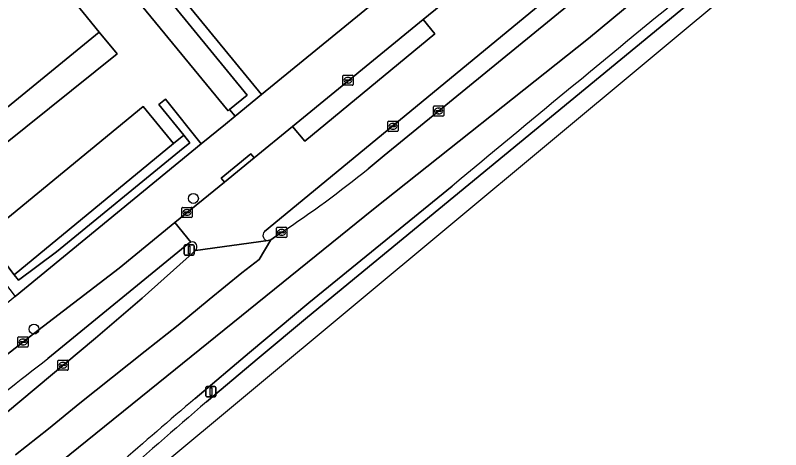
# Model space of a CAD drawing. Extents: x 162073 to 163043, y 381818 to 382561.
# Drawn here: x 162566.7 to 162641.9, y 381872.4 to 381915.1 of the extents above; entities that cross this region are included whole.
import ezdxf

# ---------------------------------------------------------------- set-up
doc = ezdxf.new("R2010")
doc.units = 0
for name, color, linetype in [('IMGEO_Berm_gesloten', 7, 'Continuous'), ('IMGEO_Berm_groen', 7, 'Continuous'), ('IMGEO_Boom', 7, 'Continuous'), ('IMGEO_Fietspad_open', 7, 'Continuous'), ('IMGEO_Groenvoorziening', 7, 'Continuous'), ('IMGEO_Kolk', 7, 'Continuous'), ('IMGEO_Lichtmast', 7, 'Continuous'), ('IMGEO_Pand', 7, 'Continuous'), ('IMGEO_Parkeervlak_open', 7, 'Continuous'), ('IMGEO_Rijbaan_lokaal_open', 7, 'Continuous'), ('IMGEO_Rijbaan_regionaal_gesloten', 7, 'Continuous'), ('IMGEO_Verkeersbordpaal', 7, 'Continuous'), ('IMGEO_Voetpad_open', 7, 'Continuous')]:
    doc.layers.add(name, color=color, linetype=linetype)

msp = doc.modelspace()

# ---------------------------------------------------------------- linework, layer by layer
at = {"layer": 'IMGEO_Berm_gesloten'}
for points in [[(162585.447, 381877.124), (162590.613, 381881.492), (162595.373, 381885.446), (162635.551, 381918.548), (162641.585, 381923.497), (162648.628, 381929.257), (162655.422, 381934.783), (162659.417, 381938.007), (162661.482, 381939.678), (162667.507, 381944.555), (162715.499, 381983.729)], [(162609.576, 381898.332), (162595.516, 381886.839), (162589.664, 381881.977), (162584.329, 381877.456)]]:
    msp.add_lwpolyline(points, dxfattribs=at)
for centre, radius, start, end in [((167033.423, 376567.715), 6927.186, 129.0651232, 129.6890786), ((163200.379, 381160.456), 944.328, 130.631029, 132.149238), ((163164.853, 381198.726), 893.131, 130.540656, 131.178345)]:
    msp.add_arc(centre, radius, start, end, dxfattribs=at)
at = {"layer": 'IMGEO_Berm_groen'}
for points in [[(162653.733, 381942.901), (162652.482, 381944.424), (162652.215, 381944.207), (162591.149, 381893.854)], [(162601.322, 381900.027), (162602.901, 381901.33), (162653.733, 381942.901)], [(162591.519, 381892.972), (162591.753, 381893.037), (162592.787, 381893.753)], [(162583.892, 381892.823), (162583.714, 381892.733), (162569.845, 381881.378)], [(162574.535, 381883.393), (162579.129, 381887.315), (162584.354, 381892.005)], [(162558.423, 381869.924), (162574.535, 381883.393)]]:
    msp.add_lwpolyline(points, dxfattribs=at)
for centre, radius, start, end in [((162530.153, 381987.902), 113.08, 303.63466, 309.00387), ((162591.503, 381893.484), 0.512, 133.781, 271.73521), ((162584.037, 381892.365), 0.48, 311.3594, 107.55545), ((162358.675, 382148.923), 340.842, 304.73515, 308.28362)]:
    msp.add_arc(centre, radius, start, end, dxfattribs=at)
at = {"layer": 'IMGEO_Boom'}
for centre in [(162584.154, 381897.116), (162568.49, 381884.266)]:
    msp.add_circle(centre, 0.489, dxfattribs=at)
at = {"layer": 'IMGEO_Fietspad_open'}
msp.add_lwpolyline([(162569.845, 381881.378), (162583.714, 381892.733), (162583.892, 381892.823), (162582.341, 381894.747), (162576.86, 381890.263), (162568.456, 381883.814), (162562.84, 381879.432), (162557.234, 381875.101), (162553.054, 381871.913)], dxfattribs=at)
msp.add_arc((162358.675, 382148.923), 340.842, 304.73515, 308.28362, dxfattribs=at)
at = {"layer": 'IMGEO_Groenvoorziening'}
for points in [[(162604.738, 381918.709), (162597.019, 381928.123), (162590.804, 381923.099), (162590.717, 381923.029), (162588.456, 381925.978), (162583.953, 381922.295), (162582.574, 381923.981), (162579.358, 381921.35), (162583.171, 381916.7), (162590.856, 381907.327)], [(162579.358, 381921.35), (162578.487, 381920.638), (162582.304, 381915.973), (162589.427, 381907.265), (162587.717, 381905.866), (162588.263, 381905.2), (162590.856, 381907.327), (162583.171, 381916.7)], [(162581.419, 381906.889), (162580.746, 381906.338), (162583.204, 381903.333), (162583.809, 381902.594), (162582.807, 381901.775), (162570.702, 381891.869), (162566.957, 381889.076), (162566.538, 381889.622), (162563.661, 381893.372), (162562.723, 381892.601), (162566.652, 381887.481), (162584.933, 381902.47)], [(162582.807, 381901.775), (162583.809, 381902.594), (162583.204, 381903.333), (162582.205, 381902.511), (162566.538, 381889.622), (162566.957, 381889.076), (162570.702, 381891.869)]]:
    msp.add_lwpolyline(points, close=True, dxfattribs=at)
at = {"layer": 'IMGEO_Kolk'}
for p, q in [((162598.846, 381908.314), (162598.846, 381909.166)), ((162598.921, 381909.24), (162599.773, 381909.24)), ((162599.847, 381909.166), (162599.847, 381908.314)), ((162599.105, 381908.734), (162599.105, 381908.746)), ((162599.543, 381908.697), (162599.145, 381908.697)), ((162599.148, 381908.783), (162599.546, 381908.783)), ((162599.357, 381908.46), (162599.332, 381908.46)), ((162599.334, 381909.02), (162599.359, 381909.02)), ((162599.589, 381908.746), (162599.589, 381908.734)), ((162599.773, 381908.24), (162598.921, 381908.24)), ((162607.754, 381905.284), (162607.754, 381906.136)), ((162607.829, 381906.21), (162608.681, 381906.21)), ((162608.755, 381906.136), (162608.755, 381905.284)), ((162608.013, 381905.704), (162608.013, 381905.716)), ((162608.451, 381905.667), (162608.053, 381905.667)), ((162608.056, 381905.753), (162608.454, 381905.753)), ((162608.265, 381905.43), (162608.24, 381905.43)), ((162608.242, 381905.99), (162608.267, 381905.99)), ((162608.497, 381905.716), (162608.497, 381905.704)), ((162603.274, 381903.786), (162603.274, 381904.638)), ((162603.349, 381904.712), (162604.201, 381904.712)), ((162604.275, 381904.638), (162604.275, 381903.786)), ((162608.681, 381905.21), (162607.829, 381905.21)), ((162603.533, 381904.206), (162603.533, 381904.218)), ((162603.971, 381904.169), (162603.573, 381904.169)), ((162603.576, 381904.255), (162603.974, 381904.255)), ((162603.785, 381903.932), (162603.76, 381903.932)), ((162603.762, 381904.492), (162603.787, 381904.492)), ((162604.017, 381904.218), (162604.017, 381904.206)), ((162604.201, 381903.712), (162603.349, 381903.712)), ((162583.024, 381895.314), (162583.024, 381896.166)), ((162583.099, 381896.24), (162583.951, 381896.24)), ((162583.283, 381895.734), (162583.283, 381895.746)), ((162583.721, 381895.697), (162583.323, 381895.697)), ((162583.326, 381895.783), (162583.724, 381895.783)), ((162583.512, 381896.02), (162583.537, 381896.02)), ((162583.767, 381895.746), (162583.767, 381895.734)), ((162584.025, 381896.166), (162584.025, 381895.314)), ((162583.951, 381895.24), (162583.099, 381895.24)), ((162583.535, 381895.46), (162583.51, 381895.46)), ((162592.323, 381893.353), (162592.323, 381894.205)), ((162592.398, 381894.279), (162593.25, 381894.279)), ((162593.324, 381894.205), (162593.324, 381893.353)), ((162592.582, 381893.773), (162592.582, 381893.785)), ((162593.02, 381893.736), (162592.622, 381893.736)), ((162592.625, 381893.822), (162593.023, 381893.822)), ((162592.834, 381893.499), (162592.809, 381893.499)), ((162592.811, 381894.059), (162592.836, 381894.059)), ((162593.066, 381893.785), (162593.066, 381893.773)), ((162593.25, 381893.279), (162592.398, 381893.279)), ((162566.917, 381882.579), (162566.917, 381883.431)), ((162566.992, 381883.505), (162567.844, 381883.505)), ((162567.176, 381882.999), (162567.176, 381883.011)), ((162567.614, 381882.962), (162567.216, 381882.962)), ((162567.219, 381883.048), (162567.617, 381883.048)), ((162567.405, 381883.285), (162567.43, 381883.285)), ((162567.66, 381883.011), (162567.66, 381882.999)), ((162567.918, 381883.431), (162567.918, 381882.579)), ((162567.844, 381882.505), (162566.992, 381882.505)), ((162567.428, 381882.725), (162567.403, 381882.725)), ((162570.837, 381880.296), (162570.837, 381881.148)), ((162570.912, 381881.222), (162571.764, 381881.222)), ((162571.096, 381880.716), (162571.096, 381880.728)), ((162571.534, 381880.679), (162571.136, 381880.679)), ((162571.139, 381880.765), (162571.537, 381880.765)), ((162571.325, 381881.002), (162571.35, 381881.002)), ((162571.58, 381880.728), (162571.58, 381880.716)), ((162571.838, 381881.148), (162571.838, 381880.296)), ((162571.764, 381880.222), (162570.912, 381880.222)), ((162571.348, 381880.442), (162571.323, 381880.442))]:
    msp.add_line(p, q, dxfattribs=at)
for points in [[(162598.846, 381908.314), (162598.846, 381909.166)], [(162598.921, 381909.24), (162599.773, 381909.24)], [(162599.847, 381909.166), (162599.847, 381908.314)], [(162599.773, 381908.24), (162598.921, 381908.24)], [(162607.754, 381905.284), (162607.754, 381906.136)], [(162607.829, 381906.21), (162608.681, 381906.21)], [(162608.755, 381906.136), (162608.755, 381905.284)], [(162603.274, 381903.786), (162603.274, 381904.638)], [(162603.349, 381904.712), (162604.201, 381904.712)], [(162604.275, 381904.638), (162604.275, 381903.786)], [(162608.681, 381905.21), (162607.829, 381905.21)], [(162604.201, 381903.712), (162603.349, 381903.712)], [(162583.024, 381895.314), (162583.024, 381896.166)], [(162583.099, 381896.24), (162583.951, 381896.24)], [(162584.025, 381896.166), (162584.025, 381895.314)], [(162583.951, 381895.24), (162583.099, 381895.24)], [(162592.323, 381893.353), (162592.323, 381894.205)], [(162592.398, 381894.279), (162593.25, 381894.279)], [(162593.324, 381894.205), (162593.324, 381893.353)], [(162593.25, 381893.279), (162592.398, 381893.279)], [(162566.917, 381882.579), (162566.917, 381883.431)], [(162566.992, 381883.505), (162567.844, 381883.505)], [(162567.918, 381883.431), (162567.918, 381882.579)], [(162567.844, 381882.505), (162566.992, 381882.505)], [(162570.837, 381880.296), (162570.837, 381881.148)], [(162570.912, 381881.222), (162571.764, 381881.222)], [(162571.838, 381881.148), (162571.838, 381880.296)], [(162571.764, 381880.222), (162570.912, 381880.222)]]:
    msp.add_lwpolyline(points, dxfattribs=at)
for centre, radius, start, end in [((162598.923, 381909.164), 0.0765, 91.55205, 178.44795), ((162598.923, 381909.164), 0.0765, 91.55205, 178.44795), ((162599.771, 381909.164), 0.0765, 1.55205, 88.44795), ((162599.771, 381909.164), 0.0765, 1.55205, 88.44795), ((162599.145, 381908.743), 0.0403, 85.87752, 175.75265), ((162599.142, 381908.733), 0.0366, 178.93798, 274.71019), ((162599.546, 381908.74), 0.043, 264.86636, 352.45326), ((162599.55, 381908.745), 0.0386, 1.73085, 96.63898), ((162598.923, 381908.316), 0.0765, 181.55205, 268.44795), ((162598.923, 381908.316), 0.0765, 181.55205, 268.44795), ((162599.771, 381908.316), 0.0765, 271.55205, 358.44795), ((162599.771, 381908.316), 0.0765, 271.55205, 358.44795), ((162607.831, 381906.134), 0.0765, 91.55205, 178.44795), ((162607.831, 381906.134), 0.0765, 91.55205, 178.44795), ((162608.679, 381906.134), 0.0765, 1.55205, 88.44795), ((162608.679, 381906.134), 0.0765, 1.55205, 88.44795), ((162608.053, 381905.713), 0.0403, 85.87752, 175.75265), ((162608.05, 381905.703), 0.0366, 178.93798, 274.71019), ((162608.454, 381905.71), 0.043, 264.86636, 352.45326), ((162608.458, 381905.715), 0.0386, 1.73085, 96.63898), ((162603.351, 381904.636), 0.0765, 91.55205, 178.44795), ((162603.351, 381904.636), 0.0765, 91.55205, 178.44795), ((162604.199, 381904.636), 0.0765, 1.55205, 88.44795), ((162604.199, 381904.636), 0.0765, 1.55205, 88.44795), ((162607.831, 381905.286), 0.0765, 181.55205, 268.44795), ((162607.831, 381905.286), 0.0765, 181.55205, 268.44795), ((162608.679, 381905.286), 0.0765, 271.55205, 358.44795), ((162608.679, 381905.286), 0.0765, 271.55205, 358.44795), ((162603.573, 381904.215), 0.0403, 85.87752, 175.75265), ((162603.57, 381904.205), 0.0366, 178.93798, 274.71019), ((162603.974, 381904.212), 0.043, 264.86636, 352.45326), ((162603.978, 381904.217), 0.0386, 1.73085, 96.63898), ((162603.351, 381903.788), 0.0765, 181.55205, 268.44795), ((162603.351, 381903.788), 0.0765, 181.55205, 268.44795), ((162604.199, 381903.788), 0.0765, 271.55205, 358.44795), ((162604.199, 381903.788), 0.0765, 271.55205, 358.44795), ((162583.101, 381896.164), 0.0765, 91.55205, 178.44795), ((162583.101, 381896.164), 0.0765, 91.55205, 178.44795), ((162583.323, 381895.743), 0.0403, 85.87752, 175.75265), ((162583.32, 381895.733), 0.0366, 178.93798, 274.71019), ((162583.724, 381895.74), 0.043, 264.86636, 352.45326), ((162583.728, 381895.745), 0.0386, 1.73085, 96.63898), ((162583.949, 381896.164), 0.0765, 1.55205, 88.44795), ((162583.949, 381896.164), 0.0765, 1.55205, 88.44795), ((162583.101, 381895.316), 0.0765, 181.55205, 268.44795), ((162583.101, 381895.316), 0.0765, 181.55205, 268.44795), ((162583.949, 381895.316), 0.0765, 271.55205, 358.44795), ((162583.949, 381895.316), 0.0765, 271.55205, 358.44795), ((162592.4, 381894.203), 0.0765, 91.55205, 178.44795), ((162592.4, 381894.203), 0.0765, 91.55205, 178.44795), ((162593.248, 381894.203), 0.0765, 1.55205, 88.44795), ((162593.248, 381894.203), 0.0765, 1.55205, 88.44795), ((162592.4, 381893.355), 0.0765, 181.55205, 268.44795), ((162592.4, 381893.355), 0.0765, 181.55205, 268.44795), ((162592.622, 381893.782), 0.0403, 85.87752, 175.75265), ((162592.619, 381893.772), 0.0366, 178.93798, 274.71019), ((162593.023, 381893.779), 0.043, 264.86636, 352.45326), ((162593.027, 381893.784), 0.0386, 1.73085, 96.63898), ((162593.248, 381893.355), 0.0765, 271.55205, 358.44795), ((162593.248, 381893.355), 0.0765, 271.55205, 358.44795), ((162566.994, 381883.429), 0.0765, 91.55205, 178.44795), ((162566.994, 381883.429), 0.0765, 91.55205, 178.44795), ((162567.216, 381883.008), 0.0403, 85.87752, 175.75265), ((162567.213, 381882.998), 0.0366, 178.93798, 274.71019), ((162567.617, 381883.005), 0.043, 264.86636, 352.45326), ((162567.621, 381883.01), 0.0386, 1.73085, 96.63898), ((162567.842, 381883.429), 0.0765, 1.55205, 88.44795), ((162567.842, 381883.429), 0.0765, 1.55205, 88.44795), ((162566.994, 381882.581), 0.0765, 181.55205, 268.44795), ((162566.994, 381882.581), 0.0765, 181.55205, 268.44795), ((162567.842, 381882.581), 0.0765, 271.55205, 358.44795), ((162567.842, 381882.581), 0.0765, 271.55205, 358.44795), ((162570.914, 381881.146), 0.0765, 91.55205, 178.44795), ((162570.914, 381881.146), 0.0765, 91.55205, 178.44795), ((162571.136, 381880.725), 0.0403, 85.87752, 175.75265), ((162571.133, 381880.715), 0.0366, 178.93798, 274.71019), ((162571.537, 381880.722), 0.043, 264.86636, 352.45326), ((162571.541, 381880.727), 0.0386, 1.73085, 96.63898), ((162571.762, 381881.146), 0.0765, 1.55205, 88.44795), ((162571.762, 381881.146), 0.0765, 1.55205, 88.44795), ((162570.914, 381880.298), 0.0765, 181.55205, 268.44795), ((162570.914, 381880.298), 0.0765, 181.55205, 268.44795), ((162571.762, 381880.298), 0.0765, 271.55205, 358.44795), ((162571.762, 381880.298), 0.0765, 271.55205, 358.44795)]:
    msp.add_arc(centre, radius, start, end, dxfattribs=at)
for centre, major_axis, ratio, start_param, end_param in [((162599.333, 381908.74), (-0.387, 0.002), 0.722429, 4.712389, 7.853982), ((162599.358, 381908.74), (-0.39, 0.002), 0.717154, 1.570796, 4.712389), ((162608.241, 381905.71), (-0.387, 0.002), 0.722429, 4.712389, 7.853982), ((162608.266, 381905.71), (-0.39, 0.002), 0.717154, 1.570796, 4.712389), ((162603.761, 381904.212), (-0.387, 0.002), 0.722429, 4.712389, 7.853982), ((162603.786, 381904.212), (-0.39, 0.002), 0.717154, 1.570796, 4.712389), ((162583.511, 381895.74), (-0.387, 0.002), 0.722429, 4.712389, 7.853982), ((162583.536, 381895.74), (-0.39, 0.002), 0.717154, 1.570796, 4.712389), ((162592.81, 381893.779), (-0.387, 0.002), 0.722429, 4.712389, 7.853982), ((162592.835, 381893.779), (-0.39, 0.002), 0.717154, 1.570796, 4.712389), ((162567.404, 381883.005), (-0.387, 0.002), 0.722429, 4.712389, 7.853982), ((162567.429, 381883.005), (-0.39, 0.002), 0.717154, 1.570796, 4.712389), ((162571.324, 381880.722), (-0.387, 0.002), 0.722429, 4.712389, 7.853982), ((162571.349, 381880.722), (-0.39, 0.002), 0.717154, 1.570796, 4.712389)]:
    msp.add_ellipse(centre, major_axis=major_axis, ratio=ratio, start_param=start_param, end_param=end_param, dxfattribs=at)
at = {"layer": 'IMGEO_Lichtmast'}
for p, q in [((162585.384, 381877.725), (162585.384, 381878.525)), ((162585.384, 381878.525), (162585.384, 381877.725)), ((162585.484, 381878.625), (162586.274, 381878.625)), ((162586.274, 381878.625), (162585.484, 381878.625)), ((162586.374, 381878.525), (162586.374, 381877.725)), ((162586.374, 381877.725), (162586.374, 381878.525)), ((162586.274, 381877.625), (162585.484, 381877.625)), ((162585.484, 381877.625), (162586.274, 381877.625))]:
    msp.add_line(p, q, dxfattribs=at)
msp.add_lwpolyline([(162585.804, 381878.5), (162585.954, 381878.5), (162585.954, 381877.75), (162585.804, 381877.75), (162585.804, 381878.5)], dxfattribs=at)
for centre, start, end in [((162585.484, 381878.525), 90, 180), ((162585.484, 381878.525), 90, 180), ((162586.274, 381878.525), 0, 90), ((162586.274, 381878.525), 360, 90), ((162585.484, 381877.725), 180, 270), ((162585.484, 381877.725), 180, 270), ((162586.274, 381877.725), 270, 0), ((162586.274, 381877.725), 270, 0)]:
    msp.add_arc(centre, 0.1, start, end, dxfattribs=at)
at = {"layer": 'IMGEO_Pand'}
msp.add_lwpolyline([(162548.915, 381892.214), (162574.906, 381913.476), (162571.749, 381917.353), (162570.041, 381919.451), (162571.599, 381920.72), (162571.89, 381920.363), (162576.856, 381924.407), (162566.975, 381936.477), (162561.474, 381943.025)], dxfattribs=at)
at = {"layer": 'IMGEO_Parkeervlak_open'}
for points in [[(162520.5, 381921.098), (162519.284, 381922.585), (162512.749, 381917.178), (162536.387, 381888.203), (162539.376, 381884.54), (162540.112, 381883.637), (162541.422, 381884.794), (162541.931, 381885.211), (162541.818, 381885.349), (162548.846, 381891.098), (162549.882, 381889.832), (162576.654, 381911.34), (162574.906, 381913.476), (162548.915, 381892.214), (162544.533, 381897.571), (162540.51, 381894.28), (162536.692, 381898.947), (162537.847, 381899.893)], [(162578.487, 381920.638), (162576.591, 381919.087), (162580.436, 381914.406), (162587.558, 381905.736), (162587.717, 381905.866), (162589.427, 381907.265), (162582.304, 381915.973)], [(162606.742, 381914.713), (162593.897, 381904.203), (162595.093, 381902.754), (162607.897, 381913.312)], [(162582.205, 381902.511), (162579.219, 381906.16), (162563.661, 381893.372), (162566.538, 381889.622)]]:
    msp.add_lwpolyline(points, close=True, dxfattribs=at)
at = {"layer": 'IMGEO_Rijbaan_lokaal_open'}
for points in [[(162652.215, 381944.207), (162652.482, 381944.424), (162653.744, 381945.448), (162651.086, 381948.612), (162632.936, 381933.682), (162613.769, 381918.148), (162612.634, 381919.534), (162606.742, 381914.713), (162607.897, 381913.312), (162595.093, 381902.754), (162593.897, 381904.203), (162590.116, 381901.109), (162587.206, 381898.727), (162582.341, 381894.747), (162583.892, 381892.823)], [(162591.149, 381893.854), (162652.215, 381944.207)], [(162563.661, 381893.372), (162579.219, 381906.16), (162582.205, 381902.511), (162583.204, 381903.333), (162580.746, 381906.338), (162581.419, 381906.889), (162584.933, 381902.47), (162587.298, 381904.409), (162588.263, 381905.2), (162587.717, 381905.866), (162587.558, 381905.736), (162580.436, 381914.406), (162576.591, 381919.087), (162578.487, 381920.638), (162579.358, 381921.35), (162576.856, 381924.407), (162571.89, 381920.363), (162571.599, 381920.72), (162570.041, 381919.451), (162571.749, 381917.353), (162574.906, 381913.476), (162576.654, 381911.34), (162549.882, 381889.832)], [(162584.354, 381892.005), (162591.519, 381892.972)]]:
    msp.add_lwpolyline(points, dxfattribs=at)
for centre, radius, start, end in [((162591.503, 381893.484), 0.512, 133.781, 271.73521), ((162584.037, 381892.365), 0.48, 311.3594, 107.55545)]:
    msp.add_arc(centre, radius, start, end, dxfattribs=at)
at = {"layer": 'IMGEO_Rijbaan_regionaal_gesloten'}
for points in [[(162769.492, 382038.496), (162766.691, 382040.677), (162750.779, 382024.936), (162733.142, 382008.036), (162732.963, 382007.864), (162731.772, 382006.723), (162723.552, 382000), (162716.816, 381994.492), (162673.553, 381959.11), (162656.834, 381945.437), (162653.733, 381942.901), (162602.901, 381901.33), (162601.322, 381900.027)], [(162709.59, 381984.248), (162678.587, 381958.753), (162670.519, 381952.19), (162658.967, 381942.794), (162651.447, 381936.48), (162622.973, 381912.826), (162601.86, 381896.075), (162580.7, 381878.956), (162564.141, 381865.61), (162549.238, 381854.197), (162530.325, 381839.889), (162526.409, 381836.763), (162528.744, 381834.687), (162576.811, 381870.953)], [(162715.499, 381983.729), (162667.507, 381944.555), (162661.482, 381939.678), (162659.417, 381938.007), (162655.422, 381934.783), (162648.628, 381929.257), (162641.585, 381923.497), (162635.551, 381918.548), (162595.373, 381885.446), (162590.613, 381881.492), (162585.447, 381877.124)], [(162534.431, 381828.963), (162549.287, 381843.113), (162560.459, 381853.754), (162668.023, 381943.382), (162708.12, 381976.793)], [(162564.141, 381865.61), (162580.7, 381878.956), (162601.86, 381896.075), (162622.973, 381912.826), (162651.447, 381936.48)], [(162584.329, 381877.456), (162589.664, 381881.977), (162595.516, 381886.839), (162609.576, 381898.332)], [(162592.787, 381893.753), (162591.753, 381893.037), (162590.619, 381891.129), (162588.92, 381889.795), (162585.718, 381887.166), (162582.644, 381884.642), (162579.43, 381882.088), (162576.216, 381879.533), (162573.002, 381876.978), (162569.902, 381874.457), (162566.658, 381871.895)], [(162566.658, 381871.895), (162569.902, 381874.457), (162573.002, 381876.978), (162576.216, 381879.533), (162579.43, 381882.088), (162582.644, 381884.642), (162585.718, 381887.166), (162588.92, 381889.795), (162590.619, 381891.129), (162591.753, 381893.037), (162591.519, 381892.972), (162584.354, 381892.005), (162579.129, 381887.315), (162574.535, 381883.393), (162558.423, 381869.924)]]:
    msp.add_lwpolyline(points, dxfattribs=at)
for centre, radius, start, end in [((167033.423, 376567.715), 6927.186, 129.0651232, 129.6890786), ((162530.153, 381987.902), 113.08, 303.63466, 309.00387), ((163200.379, 381160.456), 944.328, 130.631029, 132.149238), ((163164.853, 381198.726), 893.131, 130.540656, 131.178345)]:
    msp.add_arc(centre, radius, start, end, dxfattribs=at)
at = {"layer": 'IMGEO_Verkeersbordpaal'}
for p, q in [((162583.246, 381891.655), (162583.246, 381892.455)), ((162583.246, 381892.455), (162583.246, 381891.655)), ((162583.346, 381892.555), (162584.136, 381892.555)), ((162584.136, 381892.555), (162583.346, 381892.555)), ((162584.236, 381892.455), (162584.236, 381891.655)), ((162584.236, 381891.655), (162584.236, 381892.455)), ((162584.136, 381891.555), (162583.346, 381891.555)), ((162583.346, 381891.555), (162584.136, 381891.555))]:
    msp.add_line(p, q, dxfattribs=at)
msp.add_lwpolyline([(162583.666, 381892.43), (162583.816, 381892.43), (162583.816, 381891.68), (162583.666, 381891.68), (162583.666, 381892.43)], dxfattribs=at)
for centre, start, end in [((162583.346, 381892.455), 90, 180), ((162583.346, 381892.455), 90, 180), ((162584.136, 381892.455), 0, 90), ((162584.136, 381892.455), 360, 90), ((162583.346, 381891.655), 180, 270), ((162583.346, 381891.655), 180, 270), ((162584.136, 381891.655), 270, 0), ((162584.136, 381891.655), 270, 0)]:
    msp.add_arc(centre, 0.1, start, end, dxfattribs=at)
at = {"layer": 'IMGEO_Voetpad_open'}
for points in [[(162649.444, 381958.748), (162651.329, 381956.438), (162613.031, 381925.508), (162608.52, 381921.81), (162607.178, 381920.71), (162604.738, 381918.709), (162590.856, 381907.327), (162588.263, 381905.2), (162587.298, 381904.409), (162584.933, 381902.47), (162566.652, 381887.481), (162564.247, 381885.509), (162563.836, 381885.172), (162549.172, 381874.004)], [(162606.742, 381914.713), (162612.634, 381919.534), (162649.899, 381950.025), (162651.696, 381951.485), (162652.053, 381951.781), (162652.395, 381952.116), (162652.718, 381952.489), (162653.015, 381952.899), (162653.28, 381953.344), (162653.51, 381953.819), (162653.697, 381954.321), (162653.839, 381954.844), (162653.932, 381955.381), (162653.975, 381955.926), (162653.966, 381956.471), (162653.907, 381957.009), (162653.8, 381957.534)], [(162553.054, 381871.913), (162557.234, 381875.101), (162562.84, 381879.432), (162568.456, 381883.814), (162576.86, 381890.263), (162582.341, 381894.747), (162587.206, 381898.727), (162586.89, 381899.114), (162589.8, 381901.496), (162590.116, 381901.109), (162593.897, 381904.203), (162606.742, 381914.713)]]:
    msp.add_lwpolyline(points, dxfattribs=at)
msp.add_lwpolyline([(162587.206, 381898.727), (162590.116, 381901.109), (162589.8, 381901.496), (162586.89, 381899.114)], close=True, dxfattribs=at)

doc.saveas('drawing.dxf')
